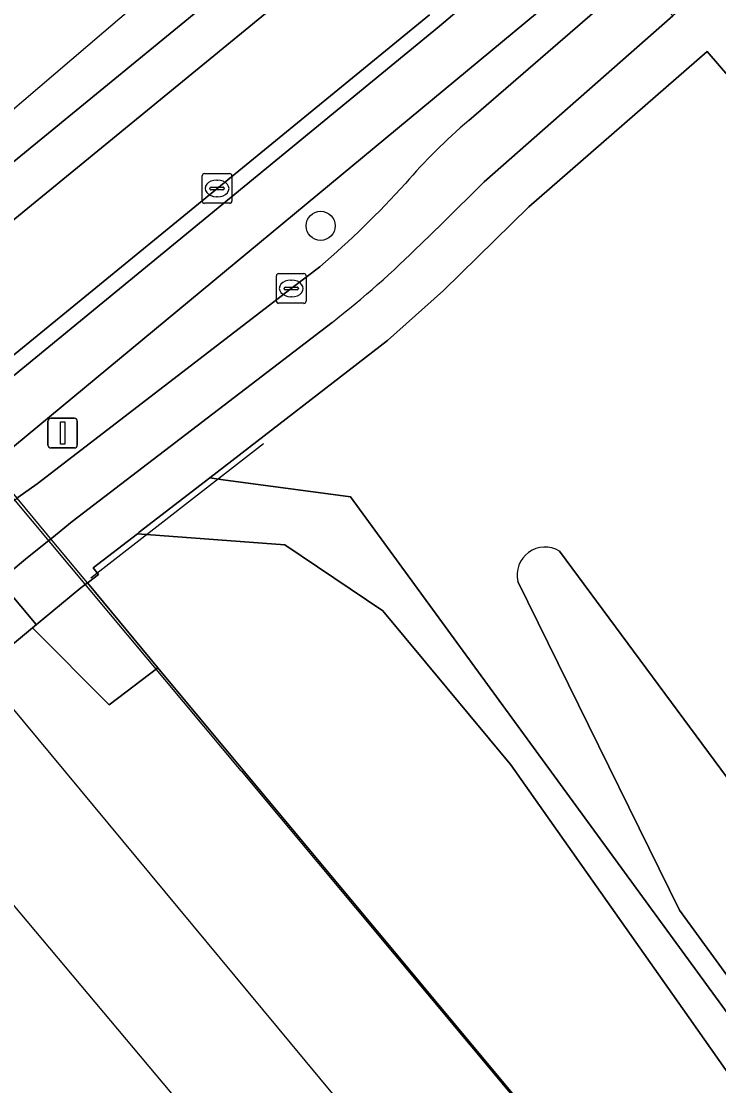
# Model space of a CAD drawing. Extents: x 160304 to 160955, y 383684 to 384161.
# Drawn here: x 160329.89 to 160353.34, y 384019.87 to 384055.67 of the extents above; entities that cross this region are included whole.
import ezdxf

# ---------------------------------------------------------------- set-up
doc = ezdxf.new("R2010")
doc.units = 0
for name, color, linetype in [('IMGEO_Boom', 7, 'Continuous'), ('IMGEO_Fietspad_gesloten', 7, 'Continuous'), ('IMGEO_Geluidsscherm', 7, 'Continuous'), ('IMGEO_Grasland_overig', 7, 'Continuous'), ('IMGEO_Greppel_droge_sloot', 7, 'Continuous'), ('IMGEO_Groenvoorziening', 7, 'Continuous'), ('IMGEO_Hek', 7, 'Continuous'), ('IMGEO_Kolk', 7, 'Continuous'), ('IMGEO_Lichtmast', 7, 'Continuous'), ('IMGEO_Rijbaan_lokaal_gesloten', 7, 'Continuous'), ('IMGEO_Spoor', 7, 'Continuous'), ('IMGEO_Spoorbaan_halfverhard', 7, 'Continuous'), ('IMGEO_Struiken', 7, 'Continuous'), ('IMGEO_Terreindeel_gesloten', 7, 'Continuous'), ('IMGEO_Verkeerseiland_open', 7, 'Continuous'), ('IMGEO_Voetpad_open', 7, 'Continuous')]:
    doc.layers.add(name, color=color, linetype=linetype)

msp = doc.modelspace()

# ---------------------------------------------------------------- linework, layer by layer
at = {"layer": 'IMGEO_Boom'}
msp.add_circle((160339.956, 384048.79), 0.489, dxfattribs=at)
at = {"layer": 'IMGEO_Fietspad_gesloten'}
for points in [[(160352.87, 384063.056), (160352.658, 384062.992), (160352.31, 384062.716), (160352.301, 384062.595), (160343.954, 384055.502), (160327.683, 384042.157), (160327.431, 384041.951), (160324.602, 384039.631), (160323.443, 384038.68), (160321.292, 384036.916), (160320.133, 384035.965), (160319.555, 384035.491), (160318.716, 384034.81), (160317.55, 384033.862), (160316.613, 384033.101), (160315.423, 384032.134), (160314.256, 384031.186), (160313.258, 384030.375), (160312.093, 384029.429), (160310.982, 384028.526), (160309.819, 384027.578), (160307.938, 384025.893), (160307.938, 384025.893), (160309.09, 384024.449)], [(160309.09, 384024.449), (160310.98, 384026.006), (160312.139, 384026.96), (160313.337, 384027.947), (160314.495, 384028.9), (160315.386, 384029.634), (160316.546, 384030.589), (160316.671, 384030.692), (160317.829, 384031.646), (160318.665, 384032.334), (160319.825, 384033.289), (160321.336, 384034.533), (160322.493, 384035.486), (160324.632, 384037.248), (160325.79, 384038.201), (160327.407, 384039.533), (160328.615, 384040.534), (160328.867, 384040.742), (160353.129, 384060.85)], [(160343.326, 384048.177), (160344.046, 384048.873), (160345.458, 384050.276), (160351.795, 384055.85), (160350.591, 384057.233), (160344.934, 384052.33)], [(160339.93, 384047.416), (160338.969, 384046.684), (160330.425, 384040.112), (160329.78, 384039.651)], [(160311.128, 384021.896), (160311.128, 384021.896), (160312.921, 384023.379), (160314.078, 384024.336), (160315.448, 384025.47), (160316.604, 384026.426), (160317.305, 384027.006), (160318.463, 384027.964), (160318.752, 384028.204), (160319.271, 384028.633), (160319.906, 384029.161), (160320.574, 384029.716), (160321.73, 384030.677), (160323.405, 384032.069), (160324.558, 384033.028), (160326.676, 384034.788), (160327.829, 384035.747), (160330.038, 384037.583), (160330.663, 384038.086), (160330.918, 384038.291), (160331.605, 384038.843), (160340.34, 384045.543)]]:
    msp.add_lwpolyline(points, dxfattribs=at)
for centre, radius, start, end in [((160357.52, 384037.533), 19.426, 130.3829, 139.2389), ((160320.259, 384070.498), 30.326, 310.4384, 318.0274), ((160319.836, 384071.796), 33.311, 307.9897, 314.8424)]:
    msp.add_arc(centre, radius, start, end, dxfattribs=at)
at = {"layer": 'IMGEO_Geluidsscherm'}
for points in [[(160337.283, 384030.458), (160323.246, 384047.26)], [(160337.283, 384030.458), (160359.047, 384004.381), (160361.118, 384001.945), (160367.22, 383994.594), (160379.095, 383980.475), (160394.831, 383961.695), (160403.665, 383951.091), (160407.582, 383946.563), (160411.468, 383942.027)]]:
    msp.add_lwpolyline(points, dxfattribs=at)
at = {"layer": 'IMGEO_Grasland_overig'}
msp.add_lwpolyline([(160383.147, 383981.543), (160377.767, 383988.161), (160373.505, 383994.394), (160365.932, 384005.469), (160340.965, 384039.679), (160336.678, 384040.252), (160336.228, 384040.312), (160333.858, 384038.484), (160333.795, 384038.435), (160338.753, 384038.065), (160342.046, 384035.848), (160346.35, 384030.668), (160352.129, 384022.462), (160366.05, 384002.667), (160369.822, 383997.497), (160373.947, 383992.091), (160387.835, 383974.261)], dxfattribs=at)
at = {"layer": 'IMGEO_Greppel_droge_sloot'}
for points in [[(160500, 383868.292), (160499.844, 383868.426), (160491.37, 383875.548), (160482.322, 383883.58), (160480.673, 383885.044), (160471.059, 383893.924), (160455.21, 383909.411), (160438.969, 383926.193), (160430.579, 383935.188), (160416.266, 383951.788), (160406.97, 383963.092), (160389.971, 383983.164), (160382.21, 383992.911), (160376.565, 384000), (160374.735, 384002.298), (160368.404, 384010.249), (160347.988, 384037.853)], [(160346.589, 384036.832), (160352.018, 384025.775), (160366.262, 384006.221), (160371.217, 384000), (160386.494, 383980.821), (160404.058, 383959.794), (160413.605, 383948.881), (160427.491, 383932.216), (160436.096, 383922.678), (160452.087, 383906.656), (160468.372, 383890.76), (160477.984, 383881.802), (160489.609, 383871.764), (160495.305, 383866.693)]]:
    msp.add_lwpolyline(points, dxfattribs=at)
msp.add_arc((160347.504, 384037.048), 0.94, 58.9771, 193.2674, dxfattribs=at)
at = {"layer": 'IMGEO_Groenvoorziening'}
for points in [[(160358.706, 384047.974), (160352.956, 384054.651), (160346.951, 384049.435), (160344.09, 384046.619), (160342.207, 384044.937), (160336.228, 384040.312), (160336.678, 384040.252), (160340.965, 384039.679), (160365.932, 384005.469)], [(160347.988, 384037.853), (160368.404, 384010.249), (160374.735, 384002.298), (160376.565, 384000), (160382.21, 383992.911), (160389.971, 383983.164), (160406.97, 383963.092), (160416.266, 383951.788), (160430.579, 383935.188), (160438.969, 383926.193), (160455.21, 383909.411), (160471.059, 383893.924), (160480.673, 383885.044), (160482.322, 383883.58), (160491.37, 383875.548), (160499.844, 383868.426), (160500, 383868.292)], [(160495.305, 383866.693), (160489.609, 383871.764), (160477.984, 383881.802), (160468.372, 383890.76), (160452.087, 383906.656), (160436.096, 383922.678), (160427.491, 383932.216), (160413.605, 383948.881), (160404.058, 383959.794), (160386.494, 383980.821), (160371.217, 384000), (160366.262, 384006.221), (160352.018, 384025.775), (160346.589, 384036.832)]]:
    msp.add_lwpolyline(points, dxfattribs=at)
msp.add_arc((160347.504, 384037.048), 0.94, 58.9771, 193.2674, dxfattribs=at)
at = {"layer": 'IMGEO_Hek'}
for points in [[(160336.228, 384040.312), (160342.207, 384044.937), (160344.09, 384046.619), (160346.951, 384049.435), (160352.956, 384054.651), (160358.706, 384047.974)], [(160338.032, 384041.457), (160332.233, 384036.937)], [(160336.678, 384040.252), (160336.228, 384040.312)], [(160496.977, 383862.925), (160487.621, 383870.467), (160450.658, 383905.135), (160446.69, 383908.992), (160442.778, 383912.907), (160435.125, 383920.904), (160425.857, 383931.082), (160402.015, 383958.333), (160377.767, 383988.161), (160365.932, 384005.469), (160340.965, 384039.679), (160336.678, 384040.252)]]:
    msp.add_lwpolyline(points, dxfattribs=at)
at = {"layer": 'IMGEO_Kolk'}
for p, q in [((160335.974, 384049.622), (160335.974, 384050.474)), ((160336.049, 384050.548), (160336.901, 384050.548)), ((160336.975, 384050.474), (160336.975, 384049.622)), ((160336.233, 384050.042), (160336.233, 384050.054)), ((160336.276, 384050.091), (160336.674, 384050.091)), ((160336.462, 384050.328), (160336.487, 384050.328)), ((160336.717, 384050.054), (160336.717, 384050.042)), ((160336.671, 384050.005), (160336.273, 384050.005)), ((160336.485, 384049.768), (160336.46, 384049.768)), ((160336.901, 384049.548), (160336.049, 384049.548)), ((160338.542, 384047.185), (160339.394, 384047.185)), ((160338.467, 384046.259), (160338.467, 384047.111)), ((160338.955, 384046.965), (160338.98, 384046.965)), ((160339.468, 384047.111), (160339.468, 384046.259)), ((160338.726, 384046.679), (160338.726, 384046.691)), ((160339.164, 384046.642), (160338.766, 384046.642)), ((160338.769, 384046.728), (160339.167, 384046.728)), ((160339.21, 384046.691), (160339.21, 384046.679)), ((160339.394, 384046.185), (160338.542, 384046.185)), ((160338.978, 384046.405), (160338.953, 384046.405))]:
    msp.add_line(p, q, dxfattribs=at)
for points in [[(160335.974, 384049.622), (160335.974, 384050.474)], [(160336.049, 384050.548), (160336.901, 384050.548)], [(160336.975, 384050.474), (160336.975, 384049.622)], [(160336.901, 384049.548), (160336.049, 384049.548)], [(160338.542, 384047.185), (160339.394, 384047.185)], [(160338.467, 384046.259), (160338.467, 384047.111)], [(160339.468, 384047.111), (160339.468, 384046.259)], [(160339.394, 384046.185), (160338.542, 384046.185)]]:
    msp.add_lwpolyline(points, dxfattribs=at)
for centre, radius, start, end in [((160336.051, 384050.472), 0.0765, 91.552, 178.448), ((160336.051, 384050.472), 0.0765, 91.552, 178.448), ((160336.899, 384050.472), 0.0765, 1.552, 88.448), ((160336.899, 384050.472), 0.0765, 1.552, 88.448), ((160336.273, 384050.051), 0.0403, 85.8775, 175.7526), ((160336.27, 384050.041), 0.0366, 178.938, 274.7102), ((160336.674, 384050.048), 0.043, 264.8664, 352.4533), ((160336.678, 384050.053), 0.0386, 1.7309, 96.639), ((160336.051, 384049.624), 0.0765, 181.552, 268.448), ((160336.051, 384049.624), 0.0765, 181.552, 268.448), ((160336.899, 384049.624), 0.0765, 271.552, 358.448), ((160336.899, 384049.624), 0.0765, 271.552, 358.448), ((160338.544, 384047.109), 0.0765, 91.552, 178.448), ((160338.544, 384047.109), 0.0765, 91.552, 178.448), ((160339.392, 384047.109), 0.0765, 1.552, 88.448), ((160339.392, 384047.109), 0.0765, 1.552, 88.448), ((160338.766, 384046.688), 0.0403, 85.8775, 175.7526), ((160338.763, 384046.678), 0.0366, 178.938, 274.7102), ((160339.167, 384046.685), 0.043, 264.8664, 352.4533), ((160339.171, 384046.69), 0.0386, 1.7309, 96.639), ((160338.544, 384046.261), 0.0765, 181.552, 268.448), ((160338.544, 384046.261), 0.0765, 181.552, 268.448), ((160339.392, 384046.261), 0.0765, 271.552, 358.448), ((160339.392, 384046.261), 0.0765, 271.552, 358.448)]:
    msp.add_arc(centre, radius, start, end, dxfattribs=at)
for centre, major_axis, ratio, start_param, end_param in [((160336.461, 384050.048), (-0.387, 0.002), 0.722429, 4.712389, 7.853982), ((160336.486, 384050.048), (-0.39, 0.002), 0.717154, 1.570796, 4.712389), ((160338.954, 384046.685), (-0.387, 0.002), 0.722429, 4.712389, 7.853982), ((160338.979, 384046.685), (-0.39, 0.002), 0.717154, 1.570796, 4.712389)]:
    msp.add_ellipse(centre, major_axis=major_axis, ratio=ratio, start_param=start_param, end_param=end_param, dxfattribs=at)
at = {"layer": 'IMGEO_Lichtmast'}
for p, q in [((160330.786, 384041.42), (160330.786, 384042.22)), ((160330.786, 384042.22), (160330.786, 384041.42)), ((160330.886, 384042.32), (160331.676, 384042.32)), ((160331.676, 384042.32), (160330.886, 384042.32)), ((160331.776, 384042.22), (160331.776, 384041.42)), ((160331.776, 384041.42), (160331.776, 384042.22)), ((160331.676, 384041.32), (160330.886, 384041.32)), ((160330.886, 384041.32), (160331.676, 384041.32))]:
    msp.add_line(p, q, dxfattribs=at)
msp.add_lwpolyline([(160331.206, 384042.195), (160331.356, 384042.195), (160331.356, 384041.445), (160331.206, 384041.445), (160331.206, 384042.195)], dxfattribs=at)
for centre, start, end in [((160330.886, 384042.22), 90, 180), ((160330.886, 384042.22), 90, 180), ((160331.676, 384042.22), 0, 90), ((160331.676, 384042.22), 360, 90), ((160330.886, 384041.42), 180, 270), ((160330.886, 384041.42), 180, 270), ((160331.676, 384041.42), 270, 0), ((160331.676, 384041.42), 270, 0)]:
    msp.add_arc(centre, 0.1, start, end, dxfattribs=at)
at = {"layer": 'IMGEO_Rijbaan_lokaal_gesloten'}
for points in [[(160347.496, 384067.978), (160304.005, 384030.821), (160304.422, 384030.298), (160306.532, 384032.026), (160307.693, 384032.978), (160308.556, 384033.684), (160309.716, 384034.635), (160310.989, 384035.678), (160311.889, 384036.415), (160312.152, 384036.63), (160313.05, 384037.366), (160314.268, 384038.364), (160315.43, 384039.316), (160316.55, 384040.233), (160317.026, 384040.623), (160317.709, 384041.183), (160319.883, 384042.966), (160321.042, 384043.916), (160323.857, 384046.225), (160324.107, 384046.43), (160338.307, 384058.066)], [(160339.279, 384056.905), (160325.075, 384045.273), (160324.825, 384045.068), (160322.004, 384042.758), (160320.844, 384041.808), (160318.675, 384040.032), (160317.516, 384039.083), (160316.316, 384038.101), (160315.154, 384037.149), (160314.012, 384036.214), (160313.036, 384035.415), (160312.851, 384035.263), (160311.873, 384034.462), (160310.675, 384033.481), (160309.515, 384032.531), (160308.585, 384031.77), (160307.59, 384030.955), (160307.429, 384030.812), (160305.434, 384029.031), (160305.434, 384029.031), (160307.591, 384026.328), (160307.591, 384026.328)], [(160312.081, 384030.118), (160312.455, 384030.421), (160312.912, 384030.791), (160313.939, 384031.623), (160315.107, 384032.568), (160316.271, 384033.511), (160317.237, 384034.293), (160318.404, 384035.238), (160319.248, 384035.921), (160319.792, 384036.372), (160320.946, 384037.329), (160321.729, 384037.978), (160323.096, 384039.097), (160324.257, 384040.047), (160327.087, 384042.363), (160327.338, 384042.569), (160343.612, 384055.892)]]:
    msp.add_lwpolyline(points, dxfattribs=at)
at = {"layer": 'IMGEO_Spoor'}
for points in [[(160328.515, 384033.851), (160343.699, 384015.574), (160382.041, 383969.697), (160396.087, 383952.913), (160407.879, 383939.037)], [(160325.26, 384031.135), (160340.515, 384012.973), (160355.3, 383995.136), (160390.189, 383953.399), (160404.629, 383936.33)]]:
    msp.add_lwpolyline(points, dxfattribs=at)
at = {"layer": 'IMGEO_Spoorbaan_halfverhard'}
msp.add_lwpolyline([(160321.616, 384045.867), (160304.052, 384030.861), (160312.599, 384020.625), (160314.061, 384021.837), (160315.216, 384022.795), (160316.687, 384024.015), (160317.842, 384024.972), (160318.434, 384025.463), (160319.591, 384026.422), (160319.976, 384026.742), (160321.131, 384027.699), (160321.7, 384028.171), (160322.574, 384028.895), (160322.615, 384028.929), (160322.857, 384029.13), (160324.636, 384030.605), (160325.79, 384031.562), (160327.901, 384033.313), (160329.056, 384034.27), (160330.264, 384035.272), (160330.394, 384035.379)], close=True, dxfattribs=at)
msp.add_lwpolyline([(160361.118, 384001.945), (160334.486, 384033.929), (160332.846, 384032.679), (160330.264, 384035.272), (160329.056, 384034.27), (160327.901, 384033.313), (160325.79, 384031.562), (160324.636, 384030.605), (160322.857, 384029.13), (160321.7, 384028.171), (160321.131, 384027.699), (160319.976, 384026.742), (160319.591, 384026.422), (160318.434, 384025.463), (160317.842, 384024.972), (160316.687, 384024.015), (160315.216, 384022.795), (160314.061, 384021.837), (160312.324, 384020.397), (160312.324, 384020.397), (160312.349, 384020.366), (160312.594, 384020.57), (160313.005, 384020.146), (160314.655, 384017.667)], dxfattribs=at)
at = {"layer": 'IMGEO_Struiken'}
msp.add_lwpolyline([(160332.154, 384036.813), (160332.113, 384036.783), (160334.486, 384033.929), (160361.118, 384001.945), (160394.029, 383962.815), (160411.599, 383942.138), (160411.6, 383942.137), (160413.502, 383943.721), (160409.451, 383948.285), (160400.807, 383958.262), (160394.541, 383965.796), (160387.835, 383974.261), (160373.947, 383992.091), (160369.822, 383997.497), (160366.05, 384002.667), (160352.129, 384022.462), (160346.35, 384030.668), (160342.046, 384035.848), (160338.753, 384038.065), (160333.795, 384038.435), (160332.314, 384037.293), (160332.485, 384037.061)], close=True, dxfattribs=at)
at = {"layer": 'IMGEO_Terreindeel_gesloten'}
for points in [[(160323.34, 384047.34), (160321.616, 384045.867), (160330.394, 384035.379), (160331.889, 384036.619), (160332.113, 384036.783), (160331.041, 384038.074), (160329.75, 384039.627), (160328.87, 384040.686), (160327.307, 384042.567), (160324.921, 384045.437), (160324.18, 384046.329)], [(160332.113, 384036.783), (160331.889, 384036.619), (160330.264, 384035.272), (160332.846, 384032.679), (160334.486, 384033.929)]]:
    msp.add_lwpolyline(points, close=True, dxfattribs=at)
at = {"layer": 'IMGEO_Verkeerseiland_open'}
for points in [[(160347.411, 384066.498), (160343.533, 384062.81), (160341.29, 384060.734), (160338.307, 384058.066), (160324.107, 384046.43), (160323.857, 384046.225), (160324.195, 384045.821), (160324.499, 384045.458), (160324.825, 384045.068), (160325.075, 384045.273), (160339.279, 384056.905)], [(160307.938, 384025.893), (160307.938, 384025.893), (160309.819, 384027.578), (160310.982, 384028.526), (160312.093, 384029.429), (160313.258, 384030.375), (160314.256, 384031.186), (160315.423, 384032.134), (160316.613, 384033.101), (160317.55, 384033.862), (160318.716, 384034.81), (160319.555, 384035.491), (160320.133, 384035.965), (160321.292, 384036.916), (160323.443, 384038.68), (160324.602, 384039.631), (160327.431, 384041.951), (160327.683, 384042.157), (160343.954, 384055.502), (160352.301, 384062.595)], [(160353.129, 384060.85), (160328.867, 384040.742), (160328.615, 384040.534), (160329.02, 384040.05), (160329.331, 384039.678), (160329.52, 384039.453), (160329.78, 384039.651), (160330.425, 384040.112), (160338.969, 384046.684)], [(160344.934, 384052.33), (160350.591, 384057.233), (160351.944, 384058.402)], [(160343.612, 384055.892), (160327.338, 384042.569), (160327.087, 384042.363), (160324.257, 384040.047), (160323.096, 384039.097), (160321.729, 384037.978), (160320.946, 384037.329), (160319.792, 384036.372), (160319.248, 384035.921), (160318.404, 384035.238), (160317.237, 384034.293), (160316.271, 384033.511), (160315.107, 384032.568), (160313.939, 384031.623), (160312.912, 384030.791), (160312.455, 384030.421), (160312.081, 384030.118)], [(160338.969, 384046.684), (160339.93, 384047.416)]]:
    msp.add_lwpolyline(points, dxfattribs=at)
for centre, radius, start, end in [((160357.52, 384037.533), 19.426, 130.3829, 139.2389), ((160320.259, 384070.498), 30.326, 310.4384, 318.0274)]:
    msp.add_arc(centre, radius, start, end, dxfattribs=at)
at = {"layer": 'IMGEO_Voetpad_open'}
for points in [[(160353.287, 384057.137), (160351.795, 384055.85), (160345.458, 384050.276), (160344.046, 384048.873), (160343.326, 384048.177)], [(160329.056, 384034.27), (160330.264, 384035.272), (160331.889, 384036.619), (160332.113, 384036.783), (160332.154, 384036.813), (160332.485, 384037.061), (160332.314, 384037.293), (160333.795, 384038.435), (160333.858, 384038.484), (160336.228, 384040.312), (160342.207, 384044.937), (160344.09, 384046.619), (160346.951, 384049.435), (160352.956, 384054.651), (160358.706, 384047.974)], [(160340.34, 384045.543), (160331.605, 384038.843), (160330.918, 384038.291), (160330.663, 384038.086), (160330.038, 384037.583), (160327.829, 384035.747), (160326.676, 384034.788), (160324.558, 384033.028), (160323.405, 384032.069), (160321.73, 384030.677), (160320.574, 384029.716), (160319.906, 384029.161), (160319.271, 384028.633), (160318.752, 384028.204), (160318.463, 384027.964), (160317.305, 384027.006), (160316.604, 384026.426), (160315.448, 384025.47), (160314.078, 384024.336), (160312.921, 384023.379), (160311.128, 384021.896), (160311.128, 384021.896), (160312.324, 384020.397)]]:
    msp.add_lwpolyline(points, dxfattribs=at)
msp.add_arc((160319.836, 384071.796), 33.311, 307.9897, 314.8424, dxfattribs=at)

doc.saveas('drawing.dxf')
